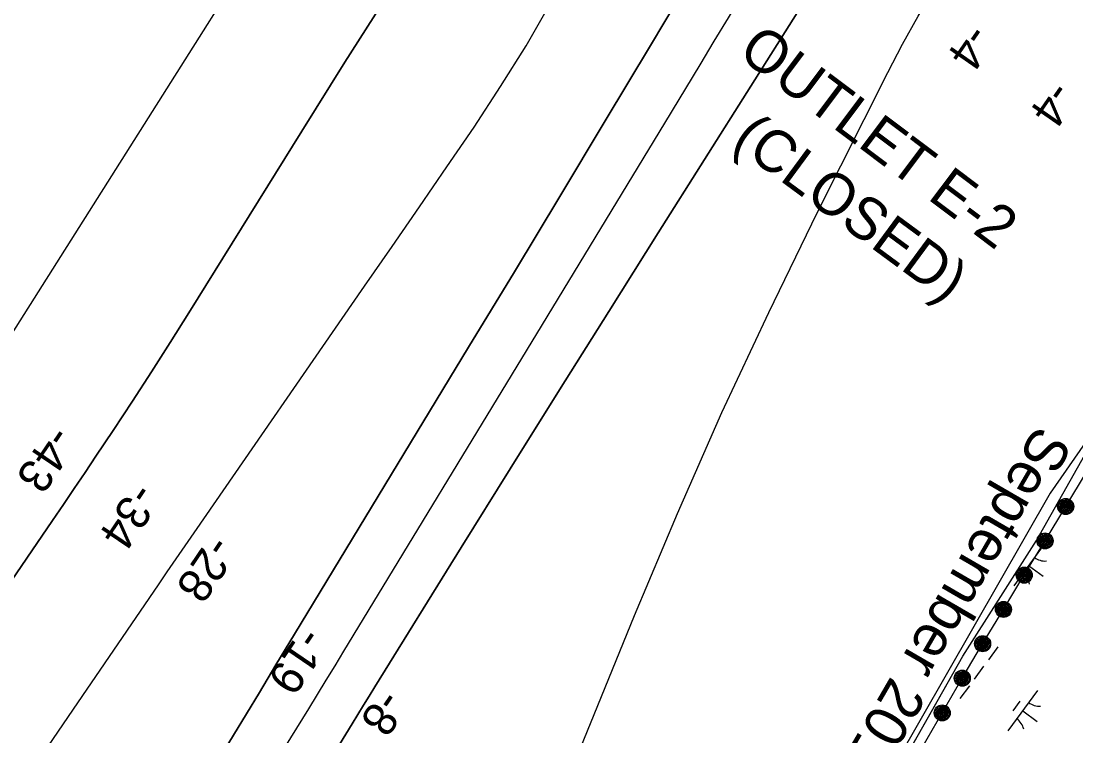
# Model space of a CAD drawing. Extents: x 3905714 to 3926767, y 183354 to 205755.
# Drawn here: x 3917646 to 3918699, y 193593 to 194306 of the extents above; entities that cross this region are included whole.
import ezdxf

# ---------------------------------------------------------------- set-up
doc = ezdxf.new("R2010")
doc.units = 0
for name, color, linetype in [('V-RIVR-EDGE', 7, 'Continuous'), ('V-RIVR-IDEN', 7, 'Continuous'), ('V-RIVR-JETY', 7, 'Continuous'), ('V-RIVR-RANG', 7, 'Continuous'), ('V-RRAP-FSHR', 7, 'Continuous'), ('V-TOPO-DPTH', 7, 'Continuous'), ('V-TOPO-MAJR', 7, 'Continuous'), ('V-TOPO-MINR', 7, 'Continuous'), ('V-TOPO-SHOR', 7, 'Continuous'), ('V-WETL-SWMP', 7, 'Continuous')]:
    doc.layers.add(name, color=color, linetype=linetype)

msp = doc.modelspace()

# ---------------------------------------------------------------- linework, layer by layer
at = {"layer": 'V-RIVR-EDGE'}
msp.add_lwpolyline([(3919493, 195270.4), (3919305.2, 194922.6), (3919123, 194558.2), (3919063.5, 194396.4), (3918673, 193834.9), (3918364.3, 193295.6), (3917893.9, 192607.6), (3917620.6, 192168.8), (3917187.3, 191508.7)], dxfattribs=at)
at = {"layer": 'V-RRAP-FSHR'}
for points in [[(3918545.4, 193580.9), (3918565.4, 193615.5), (3918585.4, 193650.2), (3918605.7, 193684.6), (3918626.5, 193718.8), (3918647.2, 193753.3), (3918668, 193787.2), (3918688.6, 193821.5), (3918709.4, 193855.9)], [(3918686.9, 193814.4), (3918685.1, 193815.3), (3918682.6, 193817.5), (3918681.6, 193819.8), (3918681.6, 193823.1), (3918682.8, 193825.5), (3918685.2, 193827.9), (3918688.1, 193828.3), (3918690.3, 193828.5), (3918692.8, 193827.2), (3918694.6, 193825.3), (3918695.4, 193823.1), (3918695.7, 193820.9), (3918695, 193818.4), (3918692.7, 193815.8), (3918689.8, 193814.5), (3918687.4, 193814.5), (3918684.9, 193816.9), (3918682.9, 193819.2), (3918682.7, 193822), (3918683.7, 193825.1), (3918686.2, 193827), (3918689.2, 193827.4), (3918691.8, 193826.6), (3918693.9, 193824.3), (3918694.6, 193821.4), (3918693.5, 193818.1), (3918691.1, 193816.2), (3918688.4, 193815.5), (3918685.4, 193817.2), (3918684, 193819.5), (3918683.7, 193822.4), (3918684.9, 193824.9), (3918687.1, 193826.3), (3918689.9, 193826.5), (3918692.4, 193824.6), (3918693.5, 193822), (3918692.4, 193818.3), (3918690, 193816.7), (3918688.1, 193816.6), (3918685.8, 193818.6), (3918684.6, 193821.3), (3918685.2, 193823.6), (3918687.6, 193825.5), (3918689.9, 193825.3), (3918692.3, 193823.3), (3918692.4, 193820.9), (3918691.3, 193818.7), (3918689.5, 193817.5), (3918687.5, 193818), (3918686.3, 193819.6), (3918685.6, 193821.8), (3918686.5, 193823.6), (3918688.3, 193824.5), (3918690.4, 193823.9), (3918691.4, 193822.3), (3918691.3, 193820.6), (3918689.9, 193818.8), (3918688.6, 193818.6), (3918687.2, 193820.1), (3918686.7, 193821.9), (3918687.4, 193823.2), (3918688.9, 193823.4), (3918690.5, 193822.3), (3918690.4, 193820.7), (3918689.4, 193819.8), (3918688, 193820.5), (3918687.7, 193822.1), (3918688.8, 193822.4), (3918689.5, 193821.5), (3918689.3, 193820.7), (3918688.6, 193821.5)], [(3918666.3, 193780.1), (3918664.4, 193781.1), (3918662, 193783.3), (3918660.9, 193785.6), (3918661, 193788.8), (3918662.3, 193791.3), (3918664.6, 193793.6), (3918667.5, 193794.1), (3918669.8, 193794.2), (3918672.3, 193792.9), (3918674, 193791), (3918674.8, 193788.8), (3918675, 193786.6), (3918674.3, 193784.1), (3918672, 193781.5), (3918669.1, 193780.2), (3918666.7, 193780.2), (3918664.2, 193782.7), (3918662.3, 193785), (3918662.1, 193787.8), (3918663.2, 193790.8), (3918665.6, 193792.7), (3918668.6, 193793.1), (3918671.3, 193792.3), (3918673.3, 193790), (3918674, 193787.1), (3918672.8, 193783.8), (3918670.4, 193781.9), (3918667.7, 193781.2), (3918664.8, 193782.9), (3918663.4, 193785.3), (3918663.1, 193788.1), (3918664.3, 193790.6), (3918666.5, 193792), (3918669.3, 193792.2), (3918671.8, 193790.3), (3918672.9, 193787.7), (3918671.7, 193784), (3918669.4, 193782.4), (3918667.4, 193782.4), (3918665.1, 193784.4), (3918664, 193787), (3918664.6, 193789.4), (3918667, 193791.2), (3918669.3, 193791), (3918671.7, 193789), (3918671.7, 193786.6), (3918670.6, 193784.4), (3918668.8, 193783.2), (3918666.8, 193783.7), (3918665.7, 193785.3), (3918665, 193787.5), (3918665.9, 193789.3), (3918667.7, 193790.2), (3918669.8, 193789.6), (3918670.8, 193788), (3918670.7, 193786.3), (3918669.3, 193784.5), (3918668, 193784.3), (3918666.6, 193785.8), (3918666.1, 193787.7), (3918666.8, 193788.9), (3918668.3, 193789.1), (3918669.9, 193788), (3918669.8, 193786.4), (3918668.8, 193785.5), (3918667.3, 193786.2), (3918667.1, 193787.9), (3918668.2, 193788.2), (3918668.9, 193787.2), (3918668.6, 193786.4), (3918667.9, 193787.2)], [(3918645.5, 193745.9), (3918643.7, 193746.9), (3918641.2, 193749.1), (3918640.2, 193751.4), (3918640.3, 193754.6), (3918641.5, 193757.1), (3918643.9, 193759.4), (3918646.8, 193759.9), (3918649, 193760), (3918651.5, 193758.7), (3918653.2, 193756.8), (3918654.1, 193754.6), (3918654.3, 193752.4), (3918653.6, 193749.9), (3918651.3, 193747.3), (3918648.4, 193746), (3918646, 193746), (3918643.5, 193748.5), (3918641.5, 193750.8), (3918641.4, 193753.6), (3918642.4, 193756.6), (3918644.9, 193758.5), (3918647.9, 193758.9), (3918650.5, 193758.1), (3918652.6, 193755.8), (3918653.2, 193752.9), (3918652.1, 193749.6), (3918649.7, 193747.7), (3918646.9, 193747), (3918644, 193748.7), (3918642.6, 193751.1), (3918642.4, 193753.9), (3918643.6, 193756.4), (3918645.8, 193757.8), (3918648.5, 193758), (3918651.1, 193756.1), (3918652.2, 193753.5), (3918651, 193749.8), (3918648.6, 193748.2), (3918646.7, 193748.2), (3918644.4, 193750.2), (3918643.2, 193752.8), (3918643.8, 193755.2), (3918646.2, 193757), (3918648.6, 193756.8), (3918650.9, 193754.8), (3918651, 193752.4), (3918649.9, 193750.2), (3918648.1, 193749), (3918646.1, 193749.5), (3918644.9, 193751.1), (3918644.2, 193753.3), (3918645.2, 193755.1), (3918646.9, 193756), (3918649, 193755.4), (3918650, 193753.8), (3918649.9, 193752.1), (3918648.5, 193750.3), (3918647.2, 193750.1), (3918645.8, 193751.6), (3918645.3, 193753.5), (3918646, 193754.7), (3918647.6, 193754.9), (3918649.1, 193753.8), (3918649, 193752.2), (3918648, 193751.3), (3918646.6, 193752), (3918646.3, 193753.7), (3918647.5, 193754), (3918648.2, 193753), (3918647.9, 193752.2), (3918647.2, 193753)], [(3918624.8, 193711.7), (3918622.9, 193712.7), (3918620.5, 193714.9), (3918619.5, 193717.2), (3918619.5, 193720.4), (3918620.8, 193722.9), (3918623.1, 193725.2), (3918626, 193725.7), (3918628.3, 193725.8), (3918630.8, 193724.5), (3918632.5, 193722.6), (3918633.4, 193720.4), (3918633.6, 193718.2), (3918632.8, 193715.7), (3918630.5, 193713.1), (3918627.6, 193711.8), (3918625.2, 193711.8), (3918622.7, 193714.3), (3918620.8, 193716.6), (3918620.6, 193719.4), (3918621.7, 193722.4), (3918624.1, 193724.3), (3918627.1, 193724.7), (3918629.8, 193723.9), (3918631.8, 193721.6), (3918632.5, 193718.7), (3918631.4, 193715.4), (3918628.9, 193713.5), (3918626.2, 193712.8), (3918623.3, 193714.5), (3918621.9, 193716.9), (3918621.6, 193719.7), (3918622.8, 193722.2), (3918625, 193723.6), (3918627.8, 193723.8), (3918630.3, 193721.9), (3918631.4, 193719.3), (3918630.2, 193715.6), (3918627.9, 193714), (3918626, 193714), (3918623.7, 193716), (3918622.5, 193718.6), (3918623.1, 193721), (3918625.5, 193722.8), (3918627.8, 193722.6), (3918630.2, 193720.6), (3918630.3, 193718.2), (3918629.1, 193716), (3918627.3, 193714.8), (3918625.3, 193715.3), (3918624.2, 193716.9), (3918623.5, 193719.1), (3918624.4, 193720.9), (3918626.2, 193721.8), (3918628.3, 193721.2), (3918629.3, 193719.6), (3918629.2, 193717.9), (3918627.8, 193716.1), (3918626.5, 193715.9), (3918625.1, 193717.4), (3918624.6, 193719.3), (3918625.3, 193720.5), (3918626.9, 193720.7), (3918628.4, 193719.6), (3918628.3, 193718), (3918627.3, 193717.1), (3918625.8, 193717.8), (3918625.6, 193719.5), (3918626.7, 193719.8), (3918627.4, 193718.8), (3918627.2, 193718), (3918626.5, 193718.8)], [(3918604, 193677.5), (3918602.2, 193678.5), (3918599.7, 193680.7), (3918598.7, 193683), (3918598.8, 193686.2), (3918600, 193688.7), (3918602.4, 193691), (3918605.3, 193691.5), (3918607.5, 193691.6), (3918610, 193690.3), (3918611.7, 193688.4), (3918612.6, 193686.2), (3918612.8, 193684), (3918612.1, 193681.5), (3918609.8, 193678.9), (3918606.9, 193677.6), (3918604.5, 193677.6), (3918602, 193680.1), (3918600.1, 193682.4), (3918599.9, 193685.2), (3918600.9, 193688.2), (3918603.4, 193690.1), (3918606.4, 193690.5), (3918609, 193689.7), (3918611.1, 193687.4), (3918611.7, 193684.5), (3918610.6, 193681.2), (3918608.2, 193679.3), (3918605.5, 193678.6), (3918602.5, 193680.3), (3918601.1, 193682.7), (3918600.9, 193685.5), (3918602.1, 193688), (3918604.3, 193689.4), (3918607.1, 193689.6), (3918609.6, 193687.7), (3918610.7, 193685.1), (3918609.5, 193681.4), (3918607.1, 193679.8), (3918605.2, 193679.8), (3918602.9, 193681.8), (3918601.7, 193684.4), (3918602.3, 193686.8), (3918604.7, 193688.6), (3918607.1, 193688.4), (3918609.4, 193686.4), (3918609.5, 193684), (3918608.4, 193681.8), (3918606.6, 193680.6), (3918604.6, 193681.1), (3918603.4, 193682.7), (3918602.7, 193684.9), (3918603.7, 193686.7), (3918605.4, 193687.6), (3918607.5, 193687), (3918608.5, 193685.4), (3918608.5, 193683.7), (3918607, 193681.9), (3918605.7, 193681.7), (3918604.4, 193683.2), (3918603.8, 193685.1), (3918604.6, 193686.3), (3918606.1, 193686.5), (3918607.7, 193685.4), (3918607.5, 193683.8), (3918606.6, 193682.9), (3918605.1, 193683.6), (3918604.9, 193685.3), (3918606, 193685.6), (3918606.7, 193684.6), (3918606.4, 193683.8), (3918605.7, 193684.6)], [(3918583.9, 193643), (3918582, 193644), (3918579.5, 193646.1), (3918578.4, 193648.4), (3918578.4, 193651.6), (3918579.6, 193654.1), (3918581.9, 193656.5), (3918584.8, 193657), (3918587.1, 193657.2), (3918589.6, 193655.9), (3918591.3, 193654.1), (3918592.3, 193651.9), (3918592.5, 193649.7), (3918591.8, 193647.2), (3918589.6, 193644.5), (3918586.7, 193643.2), (3918584.3, 193643.1), (3918581.7, 193645.6), (3918579.8, 193647.8), (3918579.5, 193650.6), (3918580.5, 193653.7), (3918582.9, 193655.6), (3918585.9, 193656.1), (3918588.6, 193655.3), (3918590.7, 193653.1), (3918591.4, 193650.2), (3918590.4, 193646.9), (3918588, 193644.9), (3918585.3, 193644.2), (3918582.3, 193645.8), (3918580.9, 193648.1), (3918580.5, 193651), (3918581.7, 193653.5), (3918583.9, 193654.9), (3918586.6, 193655.1), (3918589.2, 193653.4), (3918590.3, 193650.7), (3918589.2, 193647), (3918586.9, 193645.4), (3918585, 193645.3), (3918582.7, 193647.3), (3918581.4, 193649.9), (3918582, 193652.3), (3918584.3, 193654.2), (3918586.7, 193654), (3918589.1, 193652), (3918589.2, 193649.6), (3918588.1, 193647.4), (3918586.3, 193646.2), (3918584.3, 193646.6), (3918583.2, 193648.2), (3918582.4, 193650.4), (3918583.3, 193652.3), (3918585.1, 193653.2), (3918587.2, 193652.6), (3918588.2, 193651), (3918588.2, 193649.3), (3918586.8, 193647.5), (3918585.5, 193647.3), (3918584.1, 193648.7), (3918583.5, 193650.6), (3918584.2, 193651.8), (3918585.7, 193652), (3918587.3, 193651), (3918587.2, 193649.4), (3918586.3, 193648.5), (3918584.8, 193649.2), (3918584.5, 193650.8), (3918585.6, 193651.1), (3918586.3, 193650.2), (3918586.1, 193649.4), (3918585.4, 193650.1)], [(3918563.8, 193608.4), (3918562, 193609.3), (3918559.5, 193611.4), (3918558.4, 193613.8), (3918558.4, 193617), (3918559.6, 193619.5), (3918561.9, 193621.9), (3918564.8, 193622.4), (3918567.1, 193622.6), (3918569.6, 193621.3), (3918571.3, 193619.4), (3918572.2, 193617.3), (3918572.5, 193615.1), (3918571.8, 193612.5), (3918569.6, 193609.9), (3918566.7, 193608.6), (3918564.3, 193608.5), (3918561.7, 193610.9), (3918559.8, 193613.2), (3918559.5, 193616), (3918560.5, 193619), (3918562.9, 193621), (3918565.9, 193621.5), (3918568.6, 193620.7), (3918570.7, 193618.4), (3918571.4, 193615.5), (3918570.4, 193612.2), (3918568, 193610.2), (3918565.2, 193609.5), (3918562.3, 193611.1), (3918560.8, 193613.5), (3918560.5, 193616.3), (3918561.7, 193618.8), (3918563.9, 193620.3), (3918566.6, 193620.5), (3918569.2, 193618.7), (3918570.3, 193616.1), (3918569.2, 193612.4), (3918566.9, 193610.8), (3918565, 193610.7), (3918562.6, 193612.6), (3918561.4, 193615.2), (3918562, 193617.6), (3918564.3, 193619.5), (3918566.7, 193619.4), (3918569.1, 193617.4), (3918569.2, 193615), (3918568.1, 193612.8), (3918566.3, 193611.5), (3918564.3, 193612), (3918563.2, 193613.6), (3918562.4, 193615.8), (3918563.3, 193617.6), (3918565, 193618.5), (3918567.2, 193618), (3918568.2, 193616.4), (3918568.2, 193614.6), (3918566.8, 193612.9), (3918565.5, 193612.7), (3918564.1, 193614.1), (3918563.5, 193615.9), (3918564.2, 193617.2), (3918565.7, 193617.4), (3918567.3, 193616.4), (3918567.2, 193614.8), (3918566.3, 193613.8), (3918564.8, 193614.5), (3918564.5, 193616.2), (3918565.6, 193616.5), (3918566.3, 193615.6), (3918566.1, 193614.8), (3918565.4, 193615.5)]]:
    msp.add_lwpolyline(points, dxfattribs=at)
for centre in [(3918688.6, 193821.5), (3918668, 193787.2), (3918647.2, 193753), (3918626.5, 193718.8), (3918605.7, 193684.6), (3918585.4, 193650.2), (3918565.4, 193615.5)]:
    msp.add_circle(centre, 8, dxfattribs=at)
at = {"layer": 'V-TOPO-DPTH'}
for points in [[(3918873.4, 195025.3), (3918841.7, 194976.1), (3918810.2, 194926.7), (3918778.7, 194877.3), (3918490.9, 194425), (3918473.3, 194397.3), (3918455.7, 194369.5), (3918438.1, 194341.8), (3918420.6, 194314.1), (3918281.8, 194094.6), (3918232.4, 194016.2), (3918183.2, 193937.8), (3918134.1, 193859.2), (3918085.2, 193780.6), (3917999, 193641.5), (3917993.3, 193632.3), (3917987.6, 193623.1), (3917981.9, 193613.9), (3917976.2, 193604.7), (3917947.2, 193557.5)], [(3917844.9, 193572.1), (3917857.9, 193593.3), (3917870.9, 193614.7), (3917883.7, 193636), (3917900.2, 193663.6), (3917904.8, 193671.2), (3917909.4, 193678.8), (3917914, 193686.4), (3917918.6, 193694), (3918092.6, 193980.5), (3918138.2, 194055.7), (3918183.6, 194130.9), (3918228.9, 194206.3), (3918274.1, 194281.7), (3918359.9, 194425.4)], [(3918359.9, 194425.4), (3918274.1, 194281.7), (3918228.9, 194206.3), (3918183.6, 194130.9), (3918138.2, 194055.7), (3918092.6, 193980.5), (3917918.6, 193694), (3917914, 193686.4), (3917909.4, 193678.8), (3917904.8, 193671.2), (3917900.2, 193663.6), (3917883.7, 193636), (3917870.9, 193614.7), (3917857.9, 193593.3), (3917844.9, 193572.1)], [(3918012.6, 194333.5), (3917969.1, 194265), (3917926, 194196.2), (3917813.2, 194014.7), (3917794.6, 193985.2), (3917775.9, 193955.8), (3917756.9, 193926.5), (3917737.7, 193897.4), (3917720.5, 193871.6), (3917709.7, 193855.5), (3917698.9, 193839.4), (3917688.1, 193823.4), (3917677.2, 193807.4), (3917384.8, 193379.4)], [(3918012.6, 194333.5), (3917969.1, 194265), (3917926, 194196.2), (3917813.2, 194014.7), (3917794.6, 193985.2), (3917775.9, 193955.8), (3917756.9, 193926.5), (3917737.7, 193897.4), (3917720.5, 193871.6), (3917709.7, 193855.5), (3917698.9, 193839.4), (3917688.1, 193823.4), (3917677.2, 193807.4), (3917384.8, 193379.4)], [(3917647, 193544.1), (3917698, 193619.3), (3917782.8, 193743.4), (3917791.7, 193756.4), (3917800.6, 193769.4), (3917809.5, 193782.3), (3917818.5, 193795.3), (3917988.7, 194041.3), (3918016.1, 194081), (3918043.4, 194120.7), (3918070.8, 194160.5), (3918098, 194200.2), (3918124.5, 194240.5), (3918150, 194281.3), (3918174, 194323.1)], [(3917647, 193544.1), (3917698, 193619.3), (3917782.8, 193743.4), (3917791.7, 193756.4), (3917800.6, 193769.4), (3917809.5, 193782.3), (3917818.5, 193795.3), (3917988.7, 194041.3), (3918016.1, 194081), (3918043.4, 194120.7), (3918070.8, 194160.5), (3918098, 194200.2), (3918124.5, 194240.5), (3918150, 194281.3), (3918174, 194323.1)]]:
    msp.add_lwpolyline(points, dxfattribs=at)
at = {"layer": 'V-TOPO-MAJR'}
msp.add_lwpolyline([(3917134.1, 193286.2), (3917536.7, 193845.6), (3917545.2, 193857.3), (3917553.6, 193869.1), (3917562, 193880.9), (3917570.3, 193892.8), (3917585.6, 193914.5), (3917587, 193916.5), (3917588.3, 193918.5), (3917600.3, 193936.8), (3917607, 193947), (3917613.6, 193957.2), (3917620.1, 193967.5), (3917626.6, 193977.8), (3918043.4, 194637.3), (3918058.7, 194661.1), (3918074.3, 194684.6), (3918090.3, 194707.9), (3918106.6, 194731.1), (3918360, 195084.2)], dxfattribs=at)
at = {"layer": 'V-TOPO-MINR'}
for points in [[(3917213.5, 191712.3), (3917316.3, 192136.3), (3917674.9, 192748.7), (3917700.4, 192785.6), (3917725.7, 192822.7), (3917750.6, 192860), (3917775.4, 192897.3), (3918171.1, 193498.8), (3918258.2, 193712.7), (3918301.1, 193814.4), (3918345.5, 193915.3), (3918392.2, 194015.2), (3918440.6, 194114.4), (3918511, 194254.7), (3918525.8, 194282.9), (3918541.2, 194310.7), (3918557.5, 194338), (3918574.4, 194365), (3919084.1, 195146.6)], [(3917947.2, 193557.5), (3917976.2, 193604.7), (3917981.9, 193613.9), (3917987.6, 193623.1), (3917993.3, 193632.3), (3917999, 193641.5), (3918085.2, 193780.6), (3918134.1, 193859.2), (3918183.2, 193937.8), (3918232.4, 194016.2), (3918281.8, 194094.6), (3918420.6, 194314.1), (3918438.1, 194341.8), (3918455.7, 194369.5), (3918473.3, 194397.3), (3918490.9, 194425), (3918778.7, 194877.3), (3918810.2, 194926.7), (3918841.7, 194976.1), (3918873.4, 195025.3)], [(3917782.2, 193376.7), (3917932.9, 193619.5), (3917941.7, 193633.9), (3917950.5, 193648.2), (3917959.3, 193662.6), (3917968.1, 193677), (3918160.7, 193993.9), (3918192.6, 194046.4), (3918224.5, 194098.9), (3918256.4, 194151.4), (3918288.3, 194203.9), (3918323.7, 194262.4), (3918337.8, 194285.7), (3918351.9, 194309.1), (3918365.8, 194332.5), (3918379.8, 194355.9), (3918406.2, 194400.5), (3918406.9, 194401.6), (3918408.9, 194405.1), (3918410.3, 194407.3), (3918411, 194408.5), (3918411.7, 194409.6), (3918733.9, 194910.2)], [(3917844.9, 193572.1), (3917857.9, 193593.3), (3917870.9, 193614.7), (3917883.7, 193636), (3917900.2, 193663.6), (3917904.8, 193671.2), (3917909.4, 193678.8), (3917914, 193686.4), (3917918.6, 193694), (3918092.6, 193980.5), (3918138.2, 194055.7), (3918183.6, 194130.9), (3918228.9, 194206.3), (3918274.1, 194281.7), (3918359.9, 194425.4)], [(3917384.8, 193379.4), (3917677.2, 193807.4), (3917688.1, 193823.4), (3917698.9, 193839.4), (3917709.7, 193855.5), (3917720.5, 193871.6), (3917737.7, 193897.4), (3917756.9, 193926.5), (3917775.9, 193955.8), (3917794.6, 193985.2), (3917813.2, 194014.7), (3917926, 194196.2), (3917969.1, 194265), (3918012.6, 194333.5)], [(3917647, 193544.1), (3917698, 193619.3), (3917782.8, 193743.4), (3917791.7, 193756.4), (3917800.6, 193769.4), (3917809.5, 193782.3), (3917818.5, 193795.3), (3917988.7, 194041.3), (3918016.1, 194081), (3918043.4, 194120.7), (3918070.8, 194160.5), (3918098, 194200.2), (3918124.5, 194240.5), (3918150, 194281.3), (3918174, 194323.1)]]:
    msp.add_lwpolyline(points, dxfattribs=at)
at = {"layer": 'V-TOPO-SHOR'}
for points in [[(3918586.1, 193672.1), (3918659.6, 193787.5), (3918707.8, 193873.2)], [(3917580.9, 192095.2), (3917614.1, 192149.1), (3917770.1, 192409.6), (3917907.5, 192617), (3917938.9, 192670.1), (3917985.5, 192731.4), (3918099.6, 192904.1), (3918230.4, 193106.8), (3918368.8, 193301.8), (3918407.9, 193366.3), (3918497.7, 193516.5), (3918586.1, 193672.1)]]:
    msp.add_lwpolyline(points, dxfattribs=at)
at = {"layer": 'V-WETL-SWMP'}
for p, q in [((3918659.6, 193787.5), (3918707.8, 193873.2)), ((3918586.1, 193672.1), (3918659.6, 193787.5)), ((3918666.3, 193782.7), (3918636.7, 193742.4)), ((3918651.5, 193762.6), (3918666, 193751.9)), ((3918620.9, 193681.5), (3918611.4, 193668.6)), ((3918497.7, 193516.5), (3918586.1, 193672.1)), ((3918606.7, 193662.1), (3918597.2, 193649.2)), ((3918592.5, 193642.7), (3918583, 193629.8)), ((3918660.5, 193637.9), (3918630.9, 193597.6)), ((3918643, 193627.1), (3918636, 193617.5)), ((3918645.7, 193617.7), (3918660.2, 193607.1))]:
    msp.add_line(p, q, dxfattribs=at)
for centre, start, end in [((3918668, 193784.7), 233, 274.5436), ((3918635.4, 193740.1), 13, 54.5436), ((3918662.2, 193639.9), 233, 274.5436), ((3918629.6, 193595.3), 13, 54.5436)]:
    msp.add_arc(centre, 17.6, start, end, dxfattribs=at)

# ---------------------------------------------------------------- texts
at = {"layer": 'V-RIVR-IDEN'}
msp.add_text('September 2012', height=42, rotation=239.8804, dxfattribs=at).set_placement((3918660.2, 193904.3))
at = {"layer": 'V-RIVR-JETY'}
for s, rotation, p in [('OUTLET E-2', 323.0865, (3918360, 194271.5)), ('(CLOSED)', 323.6236, (3918354.1, 194182.9))]:
    msp.add_text(s, height=42, rotation=rotation, dxfattribs=at).set_placement(p)
at = {"layer": 'V-RIVR-RANG'}
for s, rotation, p in [('-4', 235.2383, (3918592.2, 194305.1)), ('-4', 235.2383, (3918674.5, 194248.3)), ('-43', 235.8957, (3917676.1, 193904.4)), ('-34', 235.8957, (3917759.1, 193847.4)), ('-28', 235.8957, (3917835.6, 193794.9)), ('-19', 235.7383, (3917927, 193703.1)), ('-8', 235.7383, (3918005.7, 193641))]:
    msp.add_text(s, height=33.5, rotation=rotation, dxfattribs=at).set_placement(p)

doc.saveas('drawing.dxf')
